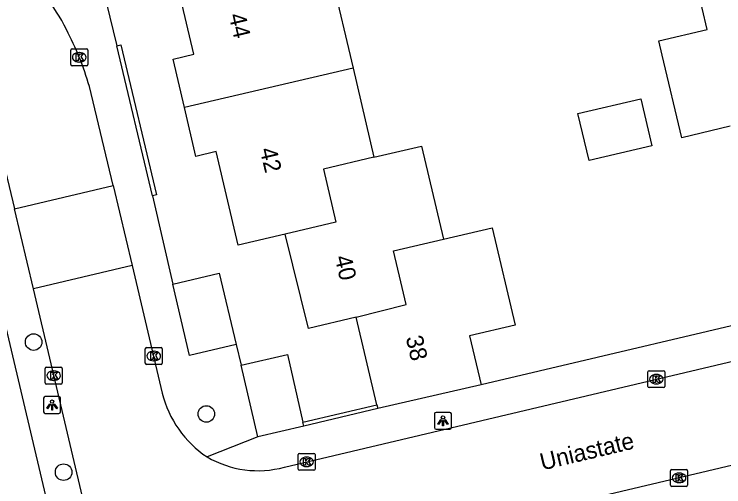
# Model space of a CAD drawing. Extents: x 158038 to 159242, y 380133 to 381214.
# Drawn here: x 158516.63 to 158558.46, y 380487.89 to 380515.79 of the extents above; entities that cross this region are included whole.
import ezdxf

# ---------------------------------------------------------------- set-up
doc = ezdxf.new("R2010")
doc.units = 0
for name, color, linetype in [('IMGEO_Boom', 7, 'Continuous'), ('IMGEO_Hek', 7, 'Continuous'), ('IMGEO_Kolk', 7, 'Continuous'), ('IMGEO_Lichtpunt', 7, 'Continuous'), ('IMGEO_Muur', 7, 'Continuous'), ('IMGEO_Openbare_ruimte_label', 7, 'Continuous'), ('IMGEO_Pand', 7, 'Continuous'), ('IMGEO_Pand_nummerreeks', 7, 'Continuous'), ('IMGEO_Rijbaan_lokaal_open', 7, 'Continuous'), ('IMGEO_Voetpad_open', 7, 'Continuous')]:
    doc.layers.add(name, color=color, linetype=linetype)

msp = doc.modelspace()

# ---------------------------------------------------------------- linework, layer by layer
at = {"layer": 'IMGEO_Boom'}
for centre in [(158517.781, 380496.436), (158527.962, 380492.194), (158519.549, 380488.758)]:
    msp.add_circle(centre, 0.489, dxfattribs=at)
at = {"layer": 'IMGEO_Hek'}
msp.add_lwpolyline([(158564.336, 380498.667), (158544.171, 380493.905)], dxfattribs=at)
at = {"layer": 'IMGEO_Kolk'}
for p, q in [((158519.968, 380512.819), (158519.968, 380513.671)), ((158520.043, 380513.745), (158520.895, 380513.745)), ((158520.456, 380513.525), (158520.481, 380513.525)), ((158520.969, 380513.671), (158520.969, 380512.819)), ((158520.895, 380512.745), (158520.043, 380512.745)), ((158520.479, 380512.965), (158520.454, 380512.965)), ((158524.363, 380495.188), (158524.363, 380496.04)), ((158524.438, 380496.114), (158525.29, 380496.114)), ((158525.364, 380496.04), (158525.364, 380495.188)), ((158524.851, 380495.894), (158524.876, 380495.894)), ((158525.29, 380495.114), (158524.438, 380495.114)), ((158524.874, 380495.334), (158524.849, 380495.334)), ((158518.465, 380494.03), (158518.465, 380494.882)), ((158518.54, 380494.956), (158519.392, 380494.956)), ((158518.953, 380494.736), (158518.978, 380494.736)), ((158519.466, 380494.882), (158519.466, 380494.03)), ((158553.987, 380493.821), (158553.987, 380494.673)), ((158554.062, 380494.747), (158554.914, 380494.747)), ((158554.988, 380494.673), (158554.988, 380493.821)), ((158554.475, 380494.527), (158554.5, 380494.527)), ((158519.392, 380493.956), (158518.54, 380493.956)), ((158518.976, 380494.176), (158518.951, 380494.176)), ((158554.498, 380493.967), (158554.473, 380493.967)), ((158554.914, 380493.747), (158554.062, 380493.747)), ((158533.372, 380488.942), (158533.372, 380489.794)), ((158533.447, 380489.868), (158534.299, 380489.868)), ((158534.373, 380489.794), (158534.373, 380488.942)), ((158533.86, 380489.648), (158533.885, 380489.648)), ((158534.299, 380488.868), (158533.447, 380488.868)), ((158533.883, 380489.088), (158533.858, 380489.088)), ((158555.328, 380487.995), (158555.328, 380488.847)), ((158555.403, 380488.921), (158556.255, 380488.921)), ((158556.329, 380488.847), (158556.329, 380487.995)), ((158555.816, 380488.701), (158555.841, 380488.701)), ((158555.839, 380488.141), (158555.814, 380488.141)), ((158556.255, 380487.921), (158555.403, 380487.921))]:
    msp.add_line(p, q, dxfattribs=at)
for points in [[(158519.968, 380512.819), (158519.968, 380513.671)], [(158520.043, 380513.745), (158520.895, 380513.745)], [(158520.969, 380513.671), (158520.969, 380512.819)], [(158520.289, 380513.445), (158520.412, 380513.445), (158520.412, 380513.294), (158520.542, 380513.445), (158520.706, 380513.445), (158520.56, 380513.294), (158520.713, 380513.045), (158520.561, 380513.045), (158520.476, 380513.209), (158520.412, 380513.142), (158520.412, 380513.045), (158520.289, 380513.045), (158520.289, 380513.445)], [(158520.895, 380512.745), (158520.043, 380512.745)], [(158524.363, 380495.188), (158524.363, 380496.04)], [(158524.438, 380496.114), (158525.29, 380496.114)], [(158525.364, 380496.04), (158525.364, 380495.188)], [(158524.684, 380495.814), (158524.807, 380495.814), (158524.807, 380495.663), (158524.937, 380495.814), (158525.101, 380495.814), (158524.955, 380495.663), (158525.108, 380495.414), (158524.956, 380495.414), (158524.871, 380495.578), (158524.807, 380495.511), (158524.807, 380495.414), (158524.684, 380495.414), (158524.684, 380495.814)], [(158525.29, 380495.114), (158524.438, 380495.114)], [(158518.465, 380494.03), (158518.465, 380494.882)], [(158518.54, 380494.956), (158519.392, 380494.956)], [(158519.466, 380494.882), (158519.466, 380494.03)], [(158553.987, 380493.821), (158553.987, 380494.673)], [(158554.062, 380494.747), (158554.914, 380494.747)], [(158554.988, 380494.673), (158554.988, 380493.821)], [(158518.786, 380494.656), (158518.909, 380494.656), (158518.909, 380494.505), (158519.039, 380494.656), (158519.203, 380494.656), (158519.057, 380494.505), (158519.21, 380494.256), (158519.058, 380494.256), (158518.973, 380494.42), (158518.909, 380494.353), (158518.909, 380494.256), (158518.786, 380494.256), (158518.786, 380494.656)], [(158554.308, 380494.447), (158554.431, 380494.447), (158554.431, 380494.296), (158554.561, 380494.447), (158554.725, 380494.447), (158554.579, 380494.296), (158554.732, 380494.047), (158554.58, 380494.047), (158554.495, 380494.211), (158554.431, 380494.144), (158554.431, 380494.047), (158554.308, 380494.047), (158554.308, 380494.447)], [(158519.392, 380493.956), (158518.54, 380493.956)], [(158554.914, 380493.747), (158554.062, 380493.747)], [(158533.372, 380488.942), (158533.372, 380489.794)], [(158533.447, 380489.868), (158534.299, 380489.868)], [(158534.373, 380489.794), (158534.373, 380488.942)], [(158533.693, 380489.568), (158533.816, 380489.568), (158533.816, 380489.417), (158533.946, 380489.568), (158534.11, 380489.568), (158533.964, 380489.417), (158534.117, 380489.168), (158533.965, 380489.168), (158533.88, 380489.332), (158533.816, 380489.265), (158533.816, 380489.168), (158533.693, 380489.168), (158533.693, 380489.568)], [(158534.299, 380488.868), (158533.447, 380488.868)], [(158555.328, 380487.995), (158555.328, 380488.847)], [(158555.403, 380488.921), (158556.255, 380488.921)], [(158556.329, 380488.847), (158556.329, 380487.995)], [(158555.649, 380488.621), (158555.772, 380488.621), (158555.772, 380488.47), (158555.902, 380488.621), (158556.066, 380488.621), (158555.92, 380488.47), (158556.073, 380488.221), (158555.921, 380488.221), (158555.836, 380488.385), (158555.772, 380488.318), (158555.772, 380488.221), (158555.649, 380488.221), (158555.649, 380488.621)], [(158556.255, 380487.921), (158555.403, 380487.921)]]:
    msp.add_lwpolyline(points, dxfattribs=at)
for centre, start, end in [((158520.045, 380513.669), 91.552, 178.448), ((158520.045, 380513.669), 91.552, 178.448), ((158520.893, 380513.669), 1.552, 88.448), ((158520.893, 380513.669), 1.552, 88.448), ((158520.045, 380512.821), 181.552, 268.448), ((158520.045, 380512.821), 181.552, 268.448), ((158520.893, 380512.821), 271.552, 358.448), ((158520.893, 380512.821), 271.552, 358.448), ((158524.44, 380496.038), 91.552, 178.448), ((158524.44, 380496.038), 91.552, 178.448), ((158525.288, 380496.038), 1.552, 88.448), ((158525.288, 380496.038), 1.552, 88.448), ((158524.44, 380495.19), 181.552, 268.448), ((158524.44, 380495.19), 181.552, 268.448), ((158525.288, 380495.19), 271.552, 358.448), ((158525.288, 380495.19), 271.552, 358.448), ((158518.542, 380494.88), 91.552, 178.448), ((158518.542, 380494.88), 91.552, 178.448), ((158519.39, 380494.88), 1.552, 88.448), ((158519.39, 380494.88), 1.552, 88.448), ((158554.064, 380494.671), 91.552, 178.448), ((158554.064, 380494.671), 91.552, 178.448), ((158554.912, 380494.671), 1.552, 88.448), ((158554.912, 380494.671), 1.552, 88.448), ((158518.542, 380494.032), 181.552, 268.448), ((158518.542, 380494.032), 181.552, 268.448), ((158519.39, 380494.032), 271.552, 358.448), ((158519.39, 380494.032), 271.552, 358.448), ((158554.064, 380493.823), 181.552, 268.448), ((158554.064, 380493.823), 181.552, 268.448), ((158554.912, 380493.823), 271.552, 358.448), ((158554.912, 380493.823), 271.552, 358.448), ((158533.449, 380489.792), 91.552, 178.448), ((158533.449, 380489.792), 91.552, 178.448), ((158534.297, 380489.792), 1.552, 88.448), ((158534.297, 380489.792), 1.552, 88.448), ((158533.449, 380488.944), 181.552, 268.448), ((158533.449, 380488.944), 181.552, 268.448), ((158534.297, 380488.944), 271.552, 358.448), ((158534.297, 380488.944), 271.552, 358.448), ((158555.405, 380488.845), 91.552, 178.448), ((158555.405, 380488.845), 91.552, 178.448), ((158556.253, 380488.845), 1.552, 88.448), ((158556.253, 380488.845), 1.552, 88.448), ((158555.405, 380487.997), 181.552, 268.448), ((158555.405, 380487.997), 181.552, 268.448), ((158556.253, 380487.997), 271.552, 358.448), ((158556.253, 380487.997), 271.552, 358.448)]:
    msp.add_arc(centre, 0.0765, start, end, dxfattribs=at)
for centre, major_axis, ratio, start_param, end_param in [((158520.455, 380513.245), (-0.387, 0.002), 0.722429, 4.712389, 7.853982), ((158520.48, 380513.245), (-0.39, 0.002), 0.717154, 1.570796, 4.712389), ((158524.85, 380495.614), (-0.387, 0.002), 0.722429, 4.712389, 7.853982), ((158524.875, 380495.614), (-0.39, 0.002), 0.717154, 1.570796, 4.712389), ((158518.952, 380494.456), (-0.387, 0.002), 0.722429, 4.712389, 7.853982), ((158518.977, 380494.456), (-0.39, 0.002), 0.717154, 1.570796, 4.712389), ((158554.474, 380494.247), (-0.387, 0.002), 0.722429, 4.712389, 7.853982), ((158554.499, 380494.247), (-0.39, 0.002), 0.717154, 1.570796, 4.712389), ((158533.859, 380489.368), (-0.387, 0.002), 0.722429, 4.712389, 7.853982), ((158533.884, 380489.368), (-0.39, 0.002), 0.717154, 1.570796, 4.712389), ((158555.815, 380488.421), (-0.387, 0.002), 0.722429, 4.712389, 7.853982), ((158555.84, 380488.421), (-0.39, 0.002), 0.717154, 1.570796, 4.712389)]:
    msp.add_ellipse(centre, major_axis=major_axis, ratio=ratio, start_param=start_param, end_param=end_param, dxfattribs=at)
at = {"layer": 'IMGEO_Lichtpunt'}
for p, q in [((158518.37, 380493.127), (158518.37, 380492.32)), ((158518.37, 380493.127), (158518.37, 380492.32)), ((158519.272, 380493.222), (158518.464, 380493.222)), ((158519.272, 380493.222), (158518.464, 380493.222)), ((158519.366, 380492.32), (158519.366, 380493.127)), ((158519.366, 380492.32), (158519.366, 380493.127)), ((158518.464, 380492.226), (158519.272, 380492.226)), ((158518.464, 380492.226), (158519.272, 380492.226)), ((158541.412, 380492.195), (158541.412, 380491.388)), ((158541.412, 380492.195), (158541.412, 380491.388)), ((158542.314, 380492.29), (158541.506, 380492.29)), ((158542.314, 380492.29), (158541.506, 380492.29)), ((158542.408, 380491.388), (158542.408, 380492.195)), ((158542.408, 380491.388), (158542.408, 380492.195)), ((158541.506, 380491.294), (158542.314, 380491.294)), ((158541.506, 380491.294), (158542.314, 380491.294))]:
    msp.add_line(p, q, dxfattribs=at)
for points in [[(158518.744, 380492.791), (158518.783, 380492.763), (158518.595, 380492.501), (158518.557, 380492.528), (158518.744, 380492.791)], [(158518.846, 380492.743), (158518.893, 380492.743), (158518.893, 380492.421), (158518.846, 380492.421), (158518.846, 380492.743)], [(158518.956, 380492.763), (158518.994, 380492.79), (158519.181, 380492.528), (158519.142, 380492.5), (158518.956, 380492.763)], [(158541.786, 380491.859), (158541.825, 380491.831), (158541.637, 380491.569), (158541.599, 380491.596), (158541.786, 380491.859)], [(158541.888, 380491.811), (158541.935, 380491.811), (158541.935, 380491.489), (158541.888, 380491.489), (158541.888, 380491.811)], [(158541.998, 380491.831), (158542.036, 380491.858), (158542.223, 380491.596), (158542.184, 380491.568), (158541.998, 380491.831)]]:
    msp.add_lwpolyline(points, dxfattribs=at)
for centre in [(158518.869, 380492.925), (158541.911, 380491.993)]:
    msp.add_circle(centre, 0.0994, dxfattribs=at)
for centre, start, end in [((158518.464, 380493.127), 90, 180), ((158518.464, 380493.127), 90, 180), ((158519.272, 380493.127), 0, 90), ((158519.272, 380493.127), 0, 90), ((158518.464, 380492.32), 180, 270), ((158518.464, 380492.32), 180, 270), ((158519.272, 380492.32), 270, 0), ((158519.272, 380492.32), 270, 360), ((158541.506, 380492.195), 90, 180), ((158541.506, 380492.195), 90, 180), ((158542.314, 380492.195), 0, 90), ((158542.314, 380492.195), 0, 90), ((158541.506, 380491.388), 180, 270), ((158541.506, 380491.388), 180, 270), ((158542.314, 380491.388), 270, 0), ((158542.314, 380491.388), 270, 360)]:
    msp.add_arc(centre, 0.0946, start, end, dxfattribs=at)
at = {"layer": 'IMGEO_Muur'}
for points in [[(158522.685, 380513.928), (158522.916, 380513.983), (158525.018, 380505.127), (158524.787, 380505.072)], [(158524.787, 380505.072), (158522.685, 380513.928)], [(158533.659, 380491.711), (158538.013, 380492.741)], [(158538.069, 380492.508), (158533.713, 380491.477)]]:
    msp.add_lwpolyline(points, dxfattribs=at)
at = {"layer": 'IMGEO_Pand'}
for points in [[(158526.672, 380510.272), (158525.999, 380513.144), (158527.223, 380513.431), (158525.935, 380518.932), (158528.747, 380519.591)], [(158535.336, 380518.022), (158536.607, 380512.597)], [(158558.839, 380509.174), (158555.981, 380508.498), (158554.83, 380513.364), (158554.63, 380514.207), (158557.489, 380514.883), (158556.885, 380517.432)], [(158536.607, 380512.597), (158526.672, 380510.272)], [(158536.607, 380512.597), (158537.837, 380507.343)], [(158553.565, 380510.793), (158554.221, 380508.019), (158550.52, 380507.144), (158549.863, 380509.918), (158553.565, 380510.793)], [(158532.616, 380502.81), (158529.839, 380502.16), (158528.547, 380507.679), (158527.345, 380507.398), (158526.672, 380510.272)], [(158537.837, 380507.343), (158540.649, 380508.002), (158541.934, 380502.513)], [(158537.837, 380507.343), (158534.858, 380506.645), (158535.594, 380503.507), (158532.616, 380502.81)], [(158541.934, 380502.513), (158544.817, 380503.188), (158546.158, 380497.437), (158543.482, 380496.81), (158544.171, 380493.905)], [(158536.787, 380497.91), (158533.982, 380497.245), (158532.616, 380502.81)], [(158536.787, 380497.91), (158539.738, 380498.664), (158539.425, 380500), (158538.998, 380501.826), (158541.934, 380502.513)], [(158525.995, 380499.864), (158528.723, 380500.496), (158529.725, 380496.291)], [(158529.725, 380496.291), (158526.974, 380495.636), (158525.995, 380499.864)], [(158538.013, 380492.741), (158536.787, 380497.91)], [(158530.009, 380495.078), (158532.737, 380495.708), (158533.659, 380491.711)], [(158530.987, 380490.837), (158530.009, 380495.078)], [(158544.171, 380493.905), (158538.069, 380492.508)], [(158538.013, 380492.741), (158538.069, 380492.508)], [(158533.713, 380491.477), (158530.987, 380490.837)], [(158533.713, 380491.477), (158533.659, 380491.711)]]:
    msp.add_lwpolyline(points, dxfattribs=at)
at = {"layer": 'IMGEO_Rijbaan_lokaal_open'}
for points in [[(158522.462, 380505.674), (158521.067, 380511.522)], [(158515.149, 380510.563), (158516.649, 380504.3)], [(158516.649, 380504.3), (158522.462, 380505.674)], [(158522.462, 380505.674), (158523.58, 380500.961)], [(158517.767, 380499.583), (158516.649, 380504.3)], [(158523.58, 380500.961), (158517.767, 380499.583)], [(158523.58, 380500.961), (158525.367, 380493.429)], [(158566.227, 380490.892), (158522.276, 380480.47), (158520.895, 380486.296), (158517.767, 380499.583)], [(158532.563, 380489.056), (158564.893, 380496.712)]]:
    msp.add_lwpolyline(points, dxfattribs=at)
for centre, radius, start, end in [((158511.931, 380511.207), 8.601, 25.2719, 56.8211), ((158503.866, 380506.517), 17.915, 16.224, 27.8254), ((158531.49, 380494.908), 6.299, 193.5777, 236.4206), ((158530.999, 380494.745), 5.9, 239.5238, 285.3759)]:
    msp.add_arc(centre, radius, start, end, dxfattribs=at)
at = {"layer": 'IMGEO_Voetpad_open'}
for points in [[(158521.435, 380519.099), (158522.685, 380513.928)], [(158508.621, 380507.557), (158513.426, 380508.729), (158518.89, 380485.617)], [(158524.787, 380505.072), (158525.995, 380499.864)], [(158564.336, 380498.667), (158544.171, 380493.905)], [(158529.725, 380496.291), (158530.009, 380495.078)], [(158530.987, 380490.837), (158528.006, 380489.66)]]:
    msp.add_lwpolyline(points, dxfattribs=at)

# ---------------------------------------------------------------- texts
at = {"layer": 'IMGEO_Openbare_ruimte_label'}
msp.add_text('Uniastate', height=1, rotation=13.4111, dxfattribs=at).set_placement((158547.761, 380488.857))
at = {"layer": 'IMGEO_Pand_nummerreeks'}
for s, rotation, p in [('44', 283.1778, (158529.274, 380515.732)), ('42', 283.1757, (158531.106, 380507.806)), ('40', 283.1016, (158535.521, 380501.446)), ('38', 283.176, (158539.711, 380496.703))]:
    msp.add_text(s, height=1, rotation=rotation, dxfattribs=at).set_placement(p)

doc.saveas('drawing.dxf')
